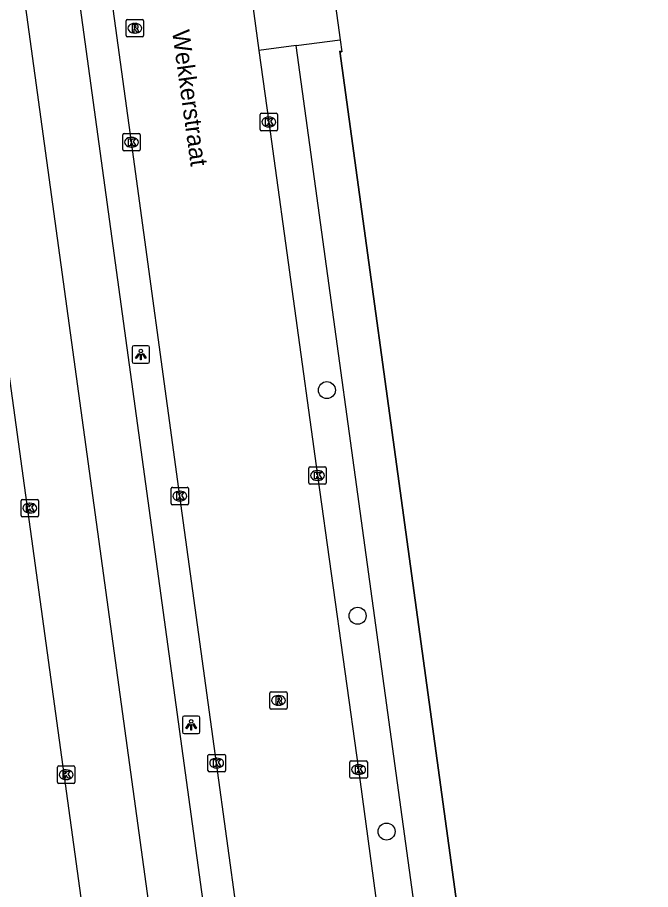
# Model space of a CAD drawing. Extents: x 157692 to 159670, y 381454 to 383289.
# Drawn here: x 157843.4 to 157879.7, y 382596.7 to 382646.8 of the extents above; entities that cross this region are included whole.
import ezdxf

# ---------------------------------------------------------------- set-up
doc = ezdxf.new("R2010")
doc.units = 0
for name, color, linetype in [('IMGEO_Boom', 7, 'Continuous'), ('IMGEO_Fietspad_gesloten', 7, 'Continuous'), ('IMGEO_Hek', 7, 'Continuous'), ('IMGEO_Kolk', 7, 'Continuous'), ('IMGEO_Lichtpunt', 7, 'Continuous'), ('IMGEO_Openbare_ruimte_label', 7, 'Continuous'), ('IMGEO_Rijbaan_lokaal_gesloten', 7, 'Continuous'), ('IMGEO_Rioolput', 7, 'Continuous'), ('IMGEO_Voetpad_open', 7, 'Continuous')]:
    doc.layers.add(name, color=color, linetype=linetype)

msp = doc.modelspace()

# ---------------------------------------------------------------- linework, layer by layer
at = {"layer": 'IMGEO_Boom'}
for centre in [(157861.159, 382625.393), (157862.926, 382612.434), (157864.587, 382600.042)]:
    msp.add_circle(centre, 0.489, dxfattribs=at)
at = {"layer": 'IMGEO_Fietspad_gesloten'}
for points in [[(157830.593, 382716.477), (157831.058, 382712.593), (157833.247, 382696.605), (157833.769, 382692.793), (157852.273, 382558.072), (157852.607, 382555.554), (157853.905, 382546.116), (157860.225, 382500.162), (157860.247, 382500), (157861.891, 382488.05), (157876.604, 382381.766)], [(157868.415, 382469.211), (157865.845, 382488.107), (157864.022, 382500.584), (157837.599, 382692.951), (157834.433, 382716.512)]]:
    msp.add_lwpolyline(points, dxfattribs=at)
at = {"layer": 'IMGEO_Hek'}
for points in [[(157861.9, 382644.854), (157862.017, 382644.827)], [(157879.737, 382514.849), (157861.9, 382644.854)]]:
    msp.add_lwpolyline(points, dxfattribs=at)
at = {"layer": 'IMGEO_Kolk'}
for p, q in [((157857.4, 382641.287), (157858.252, 382641.287)), ((157857.325, 382640.361), (157857.325, 382641.213)), ((157857.813, 382641.067), (157857.838, 382641.067)), ((157858.326, 382641.213), (157858.326, 382640.361)), ((157858.252, 382640.287), (157857.4, 382640.287)), ((157857.836, 382640.507), (157857.811, 382640.507)), ((157849.449, 382639.202), (157849.449, 382640.054)), ((157849.524, 382640.128), (157850.376, 382640.128)), ((157849.937, 382639.908), (157849.962, 382639.908)), ((157850.45, 382640.054), (157850.45, 382639.202)), ((157849.96, 382639.348), (157849.935, 382639.348)), ((157850.376, 382639.128), (157849.524, 382639.128)), ((157860.124, 382620.064), (157860.124, 382620.916)), ((157860.199, 382620.99), (157861.051, 382620.99)), ((157860.612, 382620.77), (157860.637, 382620.77)), ((157861.125, 382620.916), (157861.125, 382620.064)), ((157852.218, 382618.884), (157852.218, 382619.736)), ((157852.293, 382619.81), (157853.145, 382619.81)), ((157853.219, 382619.736), (157853.219, 382618.884)), ((157861.051, 382619.99), (157860.199, 382619.99)), ((157860.635, 382620.21), (157860.61, 382620.21)), ((157852.706, 382619.59), (157852.731, 382619.59)), ((157843.607, 382618.191), (157843.607, 382619.043)), ((157843.682, 382619.117), (157844.534, 382619.117)), ((157844.095, 382618.897), (157844.12, 382618.897)), ((157844.608, 382619.043), (157844.608, 382618.191)), ((157853.145, 382618.81), (157852.293, 382618.81)), ((157852.729, 382619.03), (157852.704, 382619.03)), ((157844.118, 382618.337), (157844.093, 382618.337)), ((157844.534, 382618.117), (157843.682, 382618.117)), ((157854.334, 382603.551), (157854.334, 382604.403)), ((157854.409, 382604.477), (157855.261, 382604.477)), ((157854.822, 382604.257), (157854.847, 382604.257)), ((157855.335, 382604.403), (157855.335, 382603.551)), ((157845.696, 382602.883), (157845.696, 382603.735)), ((157845.771, 382603.809), (157846.623, 382603.809)), ((157846.697, 382603.735), (157846.697, 382602.883)), ((157862.482, 382603.177), (157862.482, 382604.029)), ((157862.557, 382604.103), (157863.409, 382604.103)), ((157862.97, 382603.883), (157862.995, 382603.883)), ((157863.483, 382604.029), (157863.483, 382603.177)), ((157846.184, 382603.589), (157846.209, 382603.589)), ((157855.261, 382603.477), (157854.409, 382603.477)), ((157854.845, 382603.697), (157854.82, 382603.697)), ((157862.993, 382603.323), (157862.968, 382603.323)), ((157846.623, 382602.809), (157845.771, 382602.809)), ((157846.207, 382603.029), (157846.182, 382603.029)), ((157863.409, 382603.103), (157862.557, 382603.103))]:
    msp.add_line(p, q, dxfattribs=at)
for points in [[(157857.4, 382641.287), (157858.252, 382641.287)], [(157857.325, 382640.361), (157857.325, 382641.213)], [(157857.646, 382640.987), (157857.769, 382640.987), (157857.769, 382640.836), (157857.899, 382640.987), (157858.063, 382640.987), (157857.917, 382640.836), (157858.07, 382640.587), (157857.918, 382640.587), (157857.833, 382640.751), (157857.769, 382640.684), (157857.769, 382640.587), (157857.646, 382640.587), (157857.646, 382640.987)], [(157858.326, 382641.213), (157858.326, 382640.361)], [(157858.252, 382640.287), (157857.4, 382640.287)], [(157849.449, 382639.202), (157849.449, 382640.054)], [(157849.524, 382640.128), (157850.376, 382640.128)], [(157849.77, 382639.828), (157849.893, 382639.828), (157849.893, 382639.677), (157850.023, 382639.828), (157850.187, 382639.828), (157850.041, 382639.677), (157850.194, 382639.428), (157850.042, 382639.428), (157849.957, 382639.592), (157849.893, 382639.525), (157849.893, 382639.428), (157849.77, 382639.428), (157849.77, 382639.828)], [(157850.45, 382640.054), (157850.45, 382639.202)], [(157850.376, 382639.128), (157849.524, 382639.128)], [(157860.124, 382620.064), (157860.124, 382620.916)], [(157860.199, 382620.99), (157861.051, 382620.99)], [(157861.125, 382620.916), (157861.125, 382620.064)], [(157860.445, 382620.69), (157860.568, 382620.69), (157860.568, 382620.539), (157860.698, 382620.69), (157860.862, 382620.69), (157860.716, 382620.539), (157860.869, 382620.29), (157860.717, 382620.29), (157860.632, 382620.454), (157860.568, 382620.387), (157860.568, 382620.29), (157860.445, 382620.29), (157860.445, 382620.69)], [(157852.218, 382618.884), (157852.218, 382619.736)], [(157852.293, 382619.81), (157853.145, 382619.81)], [(157853.219, 382619.736), (157853.219, 382618.884)], [(157861.051, 382619.99), (157860.199, 382619.99)], [(157852.539, 382619.51), (157852.662, 382619.51), (157852.662, 382619.359), (157852.792, 382619.51), (157852.956, 382619.51), (157852.81, 382619.359), (157852.963, 382619.11), (157852.811, 382619.11), (157852.726, 382619.274), (157852.662, 382619.207), (157852.662, 382619.11), (157852.539, 382619.11), (157852.539, 382619.51)], [(157843.607, 382618.191), (157843.607, 382619.043)], [(157843.682, 382619.117), (157844.534, 382619.117)], [(157843.928, 382618.817), (157844.051, 382618.817), (157844.051, 382618.666), (157844.181, 382618.817), (157844.345, 382618.817), (157844.199, 382618.666), (157844.352, 382618.417), (157844.2, 382618.417), (157844.115, 382618.581), (157844.051, 382618.514), (157844.051, 382618.417), (157843.928, 382618.417), (157843.928, 382618.817)], [(157844.608, 382619.043), (157844.608, 382618.191)], [(157853.145, 382618.81), (157852.293, 382618.81)], [(157844.534, 382618.117), (157843.682, 382618.117)], [(157854.334, 382603.551), (157854.334, 382604.403)], [(157854.409, 382604.477), (157855.261, 382604.477)], [(157855.335, 382604.403), (157855.335, 382603.551)], [(157845.696, 382602.883), (157845.696, 382603.735)], [(157845.771, 382603.809), (157846.623, 382603.809)], [(157846.697, 382603.735), (157846.697, 382602.883)], [(157854.655, 382604.177), (157854.778, 382604.177), (157854.778, 382604.026), (157854.908, 382604.177), (157855.072, 382604.177), (157854.926, 382604.026), (157855.079, 382603.777), (157854.927, 382603.777), (157854.842, 382603.941), (157854.778, 382603.874), (157854.778, 382603.777), (157854.655, 382603.777), (157854.655, 382604.177)], [(157862.482, 382603.177), (157862.482, 382604.029)], [(157862.557, 382604.103), (157863.409, 382604.103)], [(157862.803, 382603.803), (157862.926, 382603.803), (157862.926, 382603.652), (157863.056, 382603.803), (157863.22, 382603.803), (157863.074, 382603.652), (157863.227, 382603.403), (157863.075, 382603.403), (157862.99, 382603.567), (157862.926, 382603.5), (157862.926, 382603.403), (157862.803, 382603.403), (157862.803, 382603.803)], [(157863.483, 382604.029), (157863.483, 382603.177)], [(157846.017, 382603.509), (157846.14, 382603.509), (157846.14, 382603.358), (157846.27, 382603.509), (157846.434, 382603.509), (157846.288, 382603.358), (157846.441, 382603.109), (157846.289, 382603.109), (157846.204, 382603.273), (157846.14, 382603.206), (157846.14, 382603.109), (157846.017, 382603.109), (157846.017, 382603.509)], [(157855.261, 382603.477), (157854.409, 382603.477)], [(157846.623, 382602.809), (157845.771, 382602.809)], [(157863.409, 382603.103), (157862.557, 382603.103)]]:
    msp.add_lwpolyline(points, dxfattribs=at)
for centre, start, end in [((157857.402, 382641.211), 91.552, 178.448), ((157857.402, 382641.211), 91.552, 178.448), ((157858.25, 382641.211), 1.552, 88.448), ((157858.25, 382641.211), 1.552, 88.448), ((157857.402, 382640.363), 181.552, 268.448), ((157857.402, 382640.363), 181.552, 268.448), ((157858.25, 382640.363), 271.552, 358.448), ((157858.25, 382640.363), 271.552, 358.448), ((157849.526, 382640.052), 91.552, 178.448), ((157849.526, 382640.052), 91.552, 178.448), ((157850.374, 382640.052), 1.552, 88.448), ((157850.374, 382640.052), 1.552, 88.448), ((157849.526, 382639.204), 181.552, 268.448), ((157849.526, 382639.204), 181.552, 268.448), ((157850.374, 382639.204), 271.552, 358.448), ((157850.374, 382639.204), 271.552, 358.448), ((157860.201, 382620.914), 91.552, 178.448), ((157860.201, 382620.914), 91.552, 178.448), ((157861.049, 382620.914), 1.552, 88.448), ((157861.049, 382620.914), 1.552, 88.448), ((157852.295, 382619.734), 91.552, 178.448), ((157852.295, 382619.734), 91.552, 178.448), ((157853.143, 382619.734), 1.552, 88.448), ((157853.143, 382619.734), 1.552, 88.448), ((157860.201, 382620.066), 181.552, 268.448), ((157860.201, 382620.066), 181.552, 268.448), ((157861.049, 382620.066), 271.552, 358.448), ((157861.049, 382620.066), 271.552, 358.448), ((157843.684, 382619.041), 91.552, 178.448), ((157843.684, 382619.041), 91.552, 178.448), ((157844.532, 382619.041), 1.552, 88.448), ((157844.532, 382619.041), 1.552, 88.448), ((157852.295, 382618.886), 181.552, 268.448), ((157852.295, 382618.886), 181.552, 268.448), ((157853.143, 382618.886), 271.552, 358.448), ((157853.143, 382618.886), 271.552, 358.448), ((157843.684, 382618.193), 181.552, 268.448), ((157843.684, 382618.193), 181.552, 268.448), ((157844.532, 382618.193), 271.552, 358.448), ((157844.532, 382618.193), 271.552, 358.448), ((157854.411, 382604.401), 91.552, 178.448), ((157854.411, 382604.401), 91.552, 178.448), ((157855.259, 382604.401), 1.552, 88.448), ((157855.259, 382604.401), 1.552, 88.448), ((157845.773, 382603.733), 91.552, 178.448), ((157845.773, 382603.733), 91.552, 178.448), ((157846.621, 382603.733), 1.552, 88.448), ((157846.621, 382603.733), 1.552, 88.448), ((157862.559, 382604.027), 91.552, 178.448), ((157862.559, 382604.027), 91.552, 178.448), ((157863.407, 382604.027), 1.552, 88.448), ((157863.407, 382604.027), 1.552, 88.448), ((157854.411, 382603.553), 181.552, 268.448), ((157854.411, 382603.553), 181.552, 268.448), ((157855.259, 382603.553), 271.552, 358.448), ((157855.259, 382603.553), 271.552, 358.448), ((157845.773, 382602.885), 181.552, 268.448), ((157845.773, 382602.885), 181.552, 268.448), ((157846.621, 382602.885), 271.552, 358.448), ((157846.621, 382602.885), 271.552, 358.448), ((157862.559, 382603.179), 181.552, 268.448), ((157862.559, 382603.179), 181.552, 268.448), ((157863.407, 382603.179), 271.552, 358.448), ((157863.407, 382603.179), 271.552, 358.448)]:
    msp.add_arc(centre, 0.0765, start, end, dxfattribs=at)
for centre, major_axis, ratio, start_param, end_param in [((157857.812, 382640.787), (-0.387, 0.002), 0.722429, 4.712389, 7.853982), ((157857.837, 382640.787), (-0.39, 0.002), 0.717154, 1.570796, 4.712389), ((157849.936, 382639.628), (-0.387, 0.002), 0.722429, 4.712389, 7.853982), ((157849.961, 382639.628), (-0.39, 0.002), 0.717154, 1.570796, 4.712389), ((157860.611, 382620.49), (-0.387, 0.002), 0.722429, 4.712389, 7.853982), ((157860.636, 382620.49), (-0.39, 0.002), 0.717154, 1.570796, 4.712389), ((157852.705, 382619.31), (-0.387, 0.002), 0.722429, 4.712389, 7.853982), ((157852.73, 382619.31), (-0.39, 0.002), 0.717154, 1.570796, 4.712389), ((157844.094, 382618.617), (-0.387, 0.002), 0.722429, 4.712389, 7.853982), ((157844.119, 382618.617), (-0.39, 0.002), 0.717154, 1.570796, 4.712389), ((157854.821, 382603.977), (-0.387, 0.002), 0.722429, 4.712389, 7.853982), ((157854.846, 382603.977), (-0.39, 0.002), 0.717154, 1.570796, 4.712389), ((157862.969, 382603.603), (-0.387, 0.002), 0.722429, 4.712389, 7.853982), ((157862.994, 382603.603), (-0.39, 0.002), 0.717154, 1.570796, 4.712389), ((157846.183, 382603.309), (-0.387, 0.002), 0.722429, 4.712389, 7.853982), ((157846.208, 382603.309), (-0.39, 0.002), 0.717154, 1.570796, 4.712389)]:
    msp.add_ellipse(centre, major_axis=major_axis, ratio=ratio, start_param=start_param, end_param=end_param, dxfattribs=at)
at = {"layer": 'IMGEO_Lichtpunt'}
for p, q in [((157849.985, 382627.84), (157849.985, 382627.033)), ((157849.985, 382627.84), (157849.985, 382627.033)), ((157850.887, 382627.935), (157850.079, 382627.935)), ((157850.887, 382627.935), (157850.079, 382627.935)), ((157850.981, 382627.033), (157850.981, 382627.84)), ((157850.981, 382627.033), (157850.981, 382627.84)), ((157850.079, 382626.939), (157850.887, 382626.939)), ((157850.079, 382626.939), (157850.887, 382626.939)), ((157852.872, 382606.577), (157852.872, 382605.77)), ((157852.872, 382606.577), (157852.872, 382605.77)), ((157853.774, 382606.672), (157852.966, 382606.672)), ((157853.774, 382606.672), (157852.966, 382606.672)), ((157853.868, 382605.77), (157853.868, 382606.577)), ((157853.868, 382605.77), (157853.868, 382606.577)), ((157852.966, 382605.676), (157853.774, 382605.676)), ((157852.966, 382605.676), (157853.774, 382605.676))]:
    msp.add_line(p, q, dxfattribs=at)
for points in [[(157850.359, 382627.504), (157850.398, 382627.476), (157850.21, 382627.214), (157850.172, 382627.241), (157850.359, 382627.504)], [(157850.461, 382627.456), (157850.508, 382627.456), (157850.508, 382627.134), (157850.461, 382627.134), (157850.461, 382627.456)], [(157850.571, 382627.476), (157850.609, 382627.503), (157850.796, 382627.241), (157850.757, 382627.213), (157850.571, 382627.476)], [(157853.246, 382606.241), (157853.285, 382606.213), (157853.097, 382605.951), (157853.059, 382605.978), (157853.246, 382606.241)], [(157853.458, 382606.213), (157853.496, 382606.24), (157853.683, 382605.978), (157853.644, 382605.95), (157853.458, 382606.213)], [(157853.348, 382606.193), (157853.395, 382606.193), (157853.395, 382605.871), (157853.348, 382605.871), (157853.348, 382606.193)]]:
    msp.add_lwpolyline(points, dxfattribs=at)
for centre in [(157850.484, 382627.638), (157853.371, 382606.375)]:
    msp.add_circle(centre, 0.0994, dxfattribs=at)
for centre, start, end in [((157850.079, 382627.84), 90, 180), ((157850.079, 382627.84), 90, 180), ((157850.887, 382627.84), 0, 90), ((157850.887, 382627.84), 0, 90), ((157850.079, 382627.033), 180, 270), ((157850.079, 382627.033), 180, 270), ((157850.887, 382627.033), 270, 0), ((157850.887, 382627.033), 270, 360), ((157852.966, 382606.577), 90, 180), ((157852.966, 382606.577), 90, 180), ((157853.774, 382606.577), 0, 90), ((157853.774, 382606.577), 0, 90), ((157852.966, 382605.77), 180, 270), ((157852.966, 382605.77), 180, 270), ((157853.774, 382605.77), 270, 0), ((157853.774, 382605.77), 270, 360)]:
    msp.add_arc(centre, 0.0946, start, end, dxfattribs=at)
at = {"layer": 'IMGEO_Rijbaan_lokaal_gesloten'}
for points in [[(157872.683, 382475.083), (157870.251, 382492.759), (157869.036, 382501.141), (157867.683, 382510.478), (157865.716, 382524.835), (157862.233, 382550.071), (157857.198, 382586.66), (157854.833, 382603.977), (157852.717, 382619.31), (157849.948, 382639.628), (157846.877, 382661.921), (157845.339, 382672.996)], [(157855.835, 382655.374), (157856.295, 382651.993), (157857.262, 382644.89)], [(157857.262, 382644.89), (157857.821, 382640.787), (157860.619, 382620.49), (157862.977, 382603.603), (157865.125, 382587.728), (157867.242, 382572.387), (157870.185, 382551.093), (157873.644, 382525.826), (157875.263, 382514.236)]]:
    msp.add_lwpolyline(points, dxfattribs=at)
at = {"layer": 'IMGEO_Rioolput'}
for p, q in [((157849.639, 382645.746), (157849.639, 382646.598)), ((157849.714, 382646.672), (157850.566, 382646.672)), ((157850.127, 382646.452), (157850.152, 382646.452)), ((157850.64, 382646.598), (157850.64, 382645.746)), ((157850.15, 382645.892), (157850.125, 382645.892)), ((157850.566, 382645.672), (157849.714, 382645.672)), ((157857.885, 382607.148), (157857.885, 382608)), ((157857.96, 382608.074), (157858.812, 382608.074)), ((157858.373, 382607.854), (157858.398, 382607.854)), ((157858.886, 382608), (157858.886, 382607.148)), ((157858.396, 382607.294), (157858.371, 382607.294)), ((157858.812, 382607.074), (157857.96, 382607.074))]:
    msp.add_line(p, q, dxfattribs=at)
for points in [[(157849.639, 382645.746), (157849.639, 382646.598)], [(157849.714, 382646.672), (157850.566, 382646.672)], [(157850.228, 382646.37), (157849.976, 382646.372), (157849.976, 382645.972)], [(157850.154, 382646.291), (157850.1, 382646.291), (157850.1, 382646.21)], [(157850.64, 382646.598), (157850.64, 382645.746)], [(157849.976, 382645.972), (157850.1, 382645.972), (157850.1, 382646.134), (157850.111, 382646.134)], [(157850.1, 382646.21), (157850.152, 382646.21)], [(157850.158, 382646.105), (157850.229, 382645.972), (157850.369, 382645.972), (157850.304, 382646.098)], [(157850.566, 382645.672), (157849.714, 382645.672)], [(157857.885, 382607.148), (157857.885, 382608)], [(157857.96, 382608.074), (157858.812, 382608.074)], [(157858.474, 382607.772), (157858.222, 382607.774), (157858.222, 382607.374)], [(157858.886, 382608), (157858.886, 382607.148)], [(157858.222, 382607.374), (157858.346, 382607.374), (157858.346, 382607.536), (157858.357, 382607.536)], [(157858.4, 382607.693), (157858.346, 382607.693), (157858.346, 382607.612)], [(157858.346, 382607.612), (157858.398, 382607.612)], [(157858.404, 382607.507), (157858.475, 382607.374), (157858.615, 382607.374), (157858.55, 382607.5)], [(157858.812, 382607.074), (157857.96, 382607.074)]]:
    msp.add_lwpolyline(points, dxfattribs=at)
for centre, radius, start, end in [((157849.716, 382646.596), 0.0765, 91.552, 178.448), ((157849.716, 382646.596), 0.0765, 91.552, 178.448), ((157850.16, 382646.195), 0.0964, 77.0061, 93.1865), ((157850.174, 382646.252), 0.0378, 276.6634, 79.6772), ((157850.227, 382646.26), 0.109, 350.3612, 89.416), ((157850.564, 382646.596), 0.0765, 1.552, 88.448), ((157850.564, 382646.596), 0.0765, 1.552, 88.448), ((157850.11, 382646.081), 0.0533, 26.0293, 88.6989), ((157850.136, 382646.399), 0.19, 274.7715, 282.9687), ((157850.225, 382646.26), 0.112, 277.5842, 350.9817), ((157850.209, 382646.045), 0.108, 29.5134, 73.7905), ((157849.716, 382645.748), 0.0765, 181.552, 268.448), ((157849.716, 382645.748), 0.0765, 181.552, 268.448), ((157850.564, 382645.748), 0.0765, 271.552, 358.448), ((157850.564, 382645.748), 0.0765, 271.552, 358.448), ((157857.962, 382607.998), 0.0765, 91.552, 178.448), ((157857.962, 382607.998), 0.0765, 91.552, 178.448), ((157858.473, 382607.662), 0.109, 350.3612, 89.416), ((157858.81, 382607.998), 0.0765, 1.552, 88.448), ((157858.81, 382607.998), 0.0765, 1.552, 88.448), ((157858.356, 382607.483), 0.0533, 26.0293, 88.6989), ((157858.382, 382607.801), 0.19, 274.7715, 282.9687), ((157858.406, 382607.597), 0.0964, 77.0061, 93.1865), ((157858.42, 382607.654), 0.0378, 276.6634, 79.6772), ((157858.471, 382607.662), 0.112, 277.5842, 350.9817), ((157858.455, 382607.447), 0.108, 29.5134, 73.7905), ((157857.962, 382607.15), 0.0765, 181.552, 268.448), ((157857.962, 382607.15), 0.0765, 181.552, 268.448), ((157858.81, 382607.15), 0.0765, 271.552, 358.448), ((157858.81, 382607.15), 0.0765, 271.552, 358.448)]:
    msp.add_arc(centre, radius, start, end, dxfattribs=at)
for centre, major_axis, ratio, start_param, end_param in [((157850.126, 382646.172), (-0.387, 0.002), 0.722429, 4.712389, 7.853982), ((157850.151, 382646.172), (-0.39, 0.002), 0.717154, 1.570796, 4.712389), ((157858.372, 382607.574), (-0.387, 0.002), 0.722429, 4.712389, 7.853982), ((157858.397, 382607.574), (-0.39, 0.002), 0.717154, 1.570796, 4.712389)]:
    msp.add_ellipse(centre, major_axis=major_axis, ratio=ratio, start_param=start_param, end_param=end_param, dxfattribs=at)
at = {"layer": 'IMGEO_Voetpad_open'}
for points in [[(157871.67, 382467.768), (157868.205, 382492.966), (157867.24, 382500), (157867.113, 382500.927), (157843.533, 382672.745), (157845.339, 382672.996)], [(157860.477, 382656.01), (157860.942, 382652.634), (157861.922, 382645.515)], [(157859.402, 382645.177), (157861.922, 382645.515)], [(157861.922, 382645.515), (157862.017, 382644.827), (157861.9, 382644.854), (157879.737, 382514.849)], [(157859.402, 382645.177), (157857.262, 382644.89)], [(157877.338, 382514.52), (157859.976, 382641.01), (157859.402, 382645.177)]]:
    msp.add_lwpolyline(points, dxfattribs=at)

# ---------------------------------------------------------------- texts
at = {"layer": 'IMGEO_Openbare_ruimte_label'}
msp.add_text('Wekkerstraat', height=1, rotation=277.8709, dxfattribs=at).set_placement((157852.273, 382646.004))

doc.saveas('drawing.dxf')
